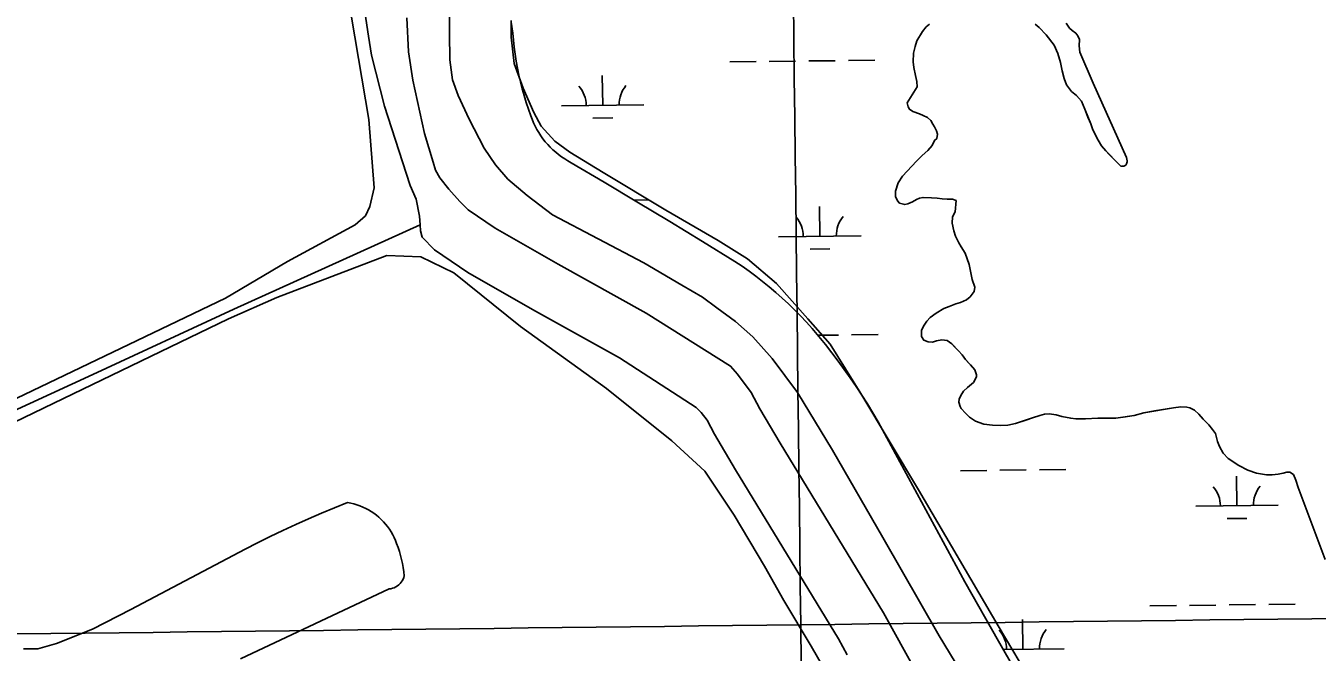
# Model space of a CAD drawing. Extents: x 3684037 to 3722149, y 433263 to 459021.
# Drawn here: x 3708344 to 3709910, y 451008 to 451768 of the extents above; entities that cross this region are included whole.
import ezdxf

# ---------------------------------------------------------------- set-up
doc = ezdxf.new("R2010")
doc.units = 0
for name, color, linetype in [('V-GRID-MAJR', 7, 'Continuous'), ('V-LEVE-TOET', 7, 'Continuous'), ('V-SITE-VEGE', 7, 'Continuous'), ('V-TOPO-SHOR', 7, 'Continuous'), ('V-WETL-SWMP', 7, 'Continuous')]:
    doc.layers.add(name, color=color, linetype=linetype)

msp = doc.modelspace()

# ---------------------------------------------------------------- linework, layer by layer
at = {"layer": 'V-GRID-MAJR'}
for points in [[(3709426.74, 438923.75200000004), (3709355.373, 444981.088), (3709283.97, 451041.507), (3709212.5670000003, 457101.934), (3709212.531, 457105.01)], [(3688126.822, 450798.393), (3693416.122, 450858.018), (3698705.414, 450918.412), (3703994.696, 450979.575), (3709283.97, 451041.507), (3714573.235, 451104.20900000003), (3719862.491, 451167.68)]]:
    msp.add_spline(points, degree=3, dxfattribs=at)
at = {"layer": 'V-LEVE-TOET'}
for points in [[(3708859.041, 451847.544), (3708857.968, 451758.466), (3708858.566, 451726.46400000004), (3708861.722, 451702.308), (3708868.38, 451683.03), (3708881.8170000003, 451654.319), (3708900.097, 451619.153), (3708913.643, 451599.299), (3708928.6920000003, 451581.891), (3708952.078, 451561.92100000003), (3708982.804, 451538.417), (3709093.84, 451480.47500000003), (3709139.781, 451453.343), (3709164.7090000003, 451438.767), (3709182.273, 451425.75800000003), (3709204.717, 451409.245), (3709225.66, 451390.78), (3709249.46, 451364.406), (3709279.975, 451323.184), (3709322.446, 451253.26900000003), (3709383.681, 451147.197), (3709451.653, 451028.24700000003), (3709550.1180000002, 450866.599)], [(3709566.59, 450967.305), (3709523.169, 451040.183), (3709426.7120000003, 451205.254), (3709356.742, 451321.76900000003), (3709319.565, 451381.773), (3709292.3710000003, 451412.618), (3709254.494, 451455.407), (3709219.413, 451485.36100000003), (3709183.748, 451507.449), (3709120.202, 451544.147), (3709044.4590000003, 451589.85000000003), (3709003.9, 451614.457), (3708985.8510000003, 451627.963), (3708969.33, 451645.88300000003), (3708960.182, 451662.728), (3708947.242, 451691.924), (3708936.286, 451722.081), (3708932.7320000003, 451754.118), (3708932.9760000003, 451774.297)]]:
    msp.add_lwpolyline(points, dxfattribs=at)
at = {"layer": 'V-SITE-VEGE'}
for points in [[(3708730.8880000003, 451828.553), (3708760.127, 451653.944), (3708766.6520000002, 451571.125), (3708761.366, 451548.624), (3708756.217, 451537.403), (3708743.546, 451526.27400000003), (3708661.528, 451482.129), (3708586.3030000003, 451437.661), (3708156.696, 451231.602)], [(3708259.1040000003, 451252.864), (3708590.286, 451412.393), (3708648.535, 451438.216), (3708782.036, 451489.262), (3708823.386, 451487.511), (3708863.27, 451468.22500000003), (3708943.9760000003, 451403.318), (3709048.375, 451328.097), (3709127.841, 451264.458), (3709167.515, 451227.624), (3709203.2320000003, 451174.542), (3709240.096, 451112.67)], [(3708604.8370000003, 451000.11), (3708784.9220000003, 451084.905), (3708787.052, 451085.204), (3708789.1410000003, 451085.727), (3708791.166, 451086.468), (3708793.1040000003, 451087.41000000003), (3708794.931, 451088.555), (3708796.628, 451089.882), (3708798.177, 451091.37700000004), (3708799.559, 451093.028), (3708800.761, 451094.81200000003), (3708801.767, 451096.71), (3708802.568, 451098.701), (3708803.151, 451100.76300000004), (3708802.643, 451105.789), (3708801.9450000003, 451110.794), (3708801.06, 451115.773), (3708799.985, 451120.713), (3708798.7260000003, 451125.61100000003), (3708797.282, 451130.457), (3708795.6580000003, 451135.245), (3708793.8510000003, 451139.966), (3708792.506, 451143.599), (3708790.972, 451147.158), (3708789.256, 451150.634), (3708787.359, 451154.01300000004), (3708785.291, 451157.292), (3708783.054, 451160.456), (3708780.654, 451163.499), (3708778.102, 451166.414), (3708775.401, 451169.195), (3708772.558, 451171.829), (3708769.583, 451174.311), (3708766.4820000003, 451176.63300000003), (3708763.262, 451178.794), (3708759.936, 451180.782), (3708756.512, 451182.597), (3708752.998, 451184.229), (3708749.4020000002, 451185.677), (3708745.738, 451186.93700000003), (3708742.0100000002, 451188.00200000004), (3708738.234, 451188.87200000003), (3708734.416, 451189.54600000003), (3708718.575, 451183.199), (3708702.8200000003, 451176.65), (3708687.148, 451169.895), (3708671.5670000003, 451162.938), (3708656.076, 451155.778), (3708640.681, 451148.42), (3708625.383, 451140.86100000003), (3708610.183, 451133.103), (3708471.8570000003, 451059.983), (3708425.3030000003, 451036.052), (3708381.413, 451018.775), (3708358.8030000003, 451012.128), (3708341.514, 451012.132)], [(3709240.096, 451112.67), (3709263.415, 451071.018), (3709296.592, 451015.46), (3709321.15, 450972.54000000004), (3709354.268, 450911.966), (3709375.154, 450876.614), (3709387.417, 450853.89900000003), (3709384.64, 450831.367), (3709339.289, 450813.109), (3709192.765, 450753.351)]]:
    msp.add_lwpolyline(points, dxfattribs=at)
at = {"layer": 'V-TOPO-SHOR'}
msp.add_line((3708596.477, 451424.048), (3708822.472, 451526.27400000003), dxfattribs=at)
for points in [[(3709340.397, 451004.906), (3709329.62, 451024.364), (3709204.778, 451229.169), (3709179.2600000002, 451272.78500000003), (3709170.4990000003, 451289.398), (3709163.181, 451298.895), (3709157.044, 451304.981), (3709064.204, 451364.955), (3708958.85, 451423.569), (3708880.162, 451468.631), (3708839.974, 451495.896), (3708824.86, 451511.37700000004), (3708823, 451519.114), (3708822.472, 451526.27400000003), (3708821.68, 451536.987), (3708817.62, 451557.614), (3708810.307, 451574.04600000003), (3708801.021, 451602.892), (3708779.216, 451670.293), (3708763.316, 451731.92), (3708759.676, 451755.115), (3708740.6380000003, 451884.625)], [(3709885.036, 450038.592), (3709819.285, 450184.527), (3709712.951, 450417.302), (3709613.698, 450630.86600000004), (3709513.619, 450822.49700000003), (3709384.228, 451056.113), (3709258.9990000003, 451261.552), (3709234.47, 451303.476), (3709224.019, 451323.291), (3709207.41, 451345.431), (3709198.806, 451355.098), (3709096.349, 451419.34), (3708989.894, 451478.566), (3708913.631, 451522.237), (3708880.707, 451544.575), (3708870.705, 451554.821), (3708857.1, 451569.612), (3708846.294, 451583.243), (3708841.066, 451592.871), (3708838.365, 451602.185), (3708827.8170000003, 451637.192), (3708813.686, 451701.773), (3708808.193, 451736.157), (3708806.16, 451777.531)], [(3709414.1720000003, 451669.368), (3709412.816, 451674.193), (3709425.213, 451693.561), (3709424.8710000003, 451700.352), (3709422.9760000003, 451707.587), (3709421.113, 451717.227), (3709420.349, 451724.166), (3709420.754, 451734.48600000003), (3709422.835, 451742.805), (3709424.613, 451749.43), (3709431.398, 451760.944), (3709436.131, 451766.404), (3709439.989, 451769.75)], [(3709568.12, 451769.765), (3709573.16, 451765.601), (3709581.397, 451756.592), (3709591.15, 451744.31200000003), (3709595.8340000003, 451734.074), (3709599.096, 451723.14400000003), (3709601.095, 451712.939), (3709603.3910000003, 451703.86), (3709606.127, 451696.332), (3709612.392, 451688.054), (3709618.274, 451683.173), (3709624.27, 451676.17100000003), (3709628.258, 451666.789), (3709632.239, 451656.842), (3709635.536, 451648.742), (3709638.281, 451641.63800000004), (3709644.49, 451628.97500000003), (3709648.795, 451622.276), (3709653.813, 451616.134), (3709658.003, 451611.841), (3709669.322, 451600.532), (3709672.394, 451597.243), (3709672.8200000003, 451597.381), (3709675.794, 451597.626), (3709678.071, 451598.871), (3709679.077, 451600.27400000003), (3709679.673, 451602.67), (3709679.685, 451603.803), (3709678.89, 451608.196), (3709638.535, 451698.06200000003), (3709622.159, 451735.737), (3709621.686, 451743.38), (3709621.778, 451751.015), (3709619.853, 451755.705), (3709617.487, 451758.847), (3709612.998, 451761.87), (3709609.924, 451765.018), (3709605.892, 451770.723)], [(3709644.253, 451291.96400000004), (3709629.39, 451291.012), (3709617.6550000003, 451291.295), (3709611.3000000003, 451291.936), (3709600.575, 451293.904), (3709593.812, 451296.107), (3709585.34, 451297.058), (3709579.394, 451296.705), (3709573.719, 451295.217), (3709564.919, 451292.495), (3709556.826, 451289.765), (3709544.329, 451285.53), (3709535.115, 451283.662), (3709525.774, 451283.068), (3709516.304, 451283.604), (3709506.1350000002, 451284.86), (3709495.713, 451288.378), (3709488.418, 451293.275), (3709483.665, 451297.856), (3709478.643, 451303.716), (3709477.257, 451305.995), (3709475.7660000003, 451311.246), (3709476.093, 451315.06200000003), (3709477.986, 451319.563), (3709481.443, 451324.755), (3709486.024, 451329.367), (3709493.45, 451335.357), (3709496.924, 451341.96400000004), (3709497.237, 451344.506), (3709495.048, 451350.613), (3709489.6040000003, 451356.618), (3709483.6010000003, 451363.054), (3709479.5670000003, 451368.619), (3709475.1, 451373.62200000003), (3709470.353, 451378.63), (3709467.142, 451382.06200000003), (3709461.534, 451386.232), (3709455.042, 451387.157), (3709448.66, 451385.82), (3709443.551, 451384.325), (3709438.318, 451384.389), (3709433.112, 451386.43200000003), (3709430.196, 451390.993), (3709430.429, 451398.626), (3709433.472, 451404.672), (3709436.6410000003, 451409.442), (3709440.8000000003, 451414.199), (3709448.075, 451419.346), (3709457.616, 451424.88800000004), (3709463.73, 451427.501), (3709472.11, 451430.512), (3709477.502, 451432.14400000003), (3709485.037, 451435.447), (3709489.325, 451439.072), (3709494.2120000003, 451445.51900000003), (3709495.123, 451450.88300000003), (3709491.842, 451460.257), (3709488.099, 451478.119), (3709483.1750000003, 451492.181), (3709478.3170000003, 451499.73600000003), (3709475.686, 451504.43200000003), (3709471.684, 451512.683), (3709469.501, 451519.217), (3709467.633, 451528.572), (3709468.147, 451536.061), (3709471.19, 451542.105), (3709472.204, 451555.81200000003), (3709467.981, 451557.559), (3709461.4790000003, 451557.637), (3709455.257, 451557.854), (3709449.187, 451558.634), (3709442.404, 451559.14), (3709432.369, 451559.685), (3709428.113, 451558.606), (3709424.134, 451556.957), (3709419.435, 451554.469), (3709413.892, 451551.989), (3709410.062, 451551.045), (3709403.576, 451552.679), (3709401.065, 451555.538), (3709398.724, 451560.94), (3709398.798, 451567.021), (3709401.89, 451577.16500000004), (3709407.365, 451585.445), (3709424.414, 451603.764), (3709431.144, 451610.615), (3709438.144, 451616.47000000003), (3709443.452, 451622.77), (3709445.9280000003, 451628.678), (3709448.785, 451631.05), (3709449.697, 451636.27), (3709448.472, 451640.386), (3709446.125, 451645.083), (3709444.188, 451648.642), (3709441.691, 451652.773), (3709437.636, 451656.639), (3709432.293, 451659.107), (3709427.789, 451661.00200000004), (3709420.046, 451663.781), (3709415.694, 451666.521), (3709414.1720000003, 451669.368)], [(3707906.236, 451107.679), (3707914.878, 451104.353), (3707958.1010000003, 451126.95300000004), (3708081.123, 451184.113), (3708252.022, 451265.199), (3708425.58, 451344.956), (3708596.477, 451424.048)], [(3709920.004, 451120.59), (3709887.113, 451207.82), (3709884.395, 451216.905), (3709881.366, 451223.729), (3709876.8710000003, 451226.33), (3709873.4790000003, 451226.654), (3709868.9390000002, 451225.294), (3709862.985, 451224.235), (3709855.6180000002, 451223.19), (3709848.8310000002, 451223.272), (3709836.691, 451225.11600000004), (3709825.988, 451228.923), (3709815.308, 451234.42600000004), (3709802.399, 451243.066), (3709796.253, 451249.362), (3709791.827, 451257.617), (3709789.355, 451263.87200000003), (3709786.644, 451273.52), (3709783.308, 451278.37), (3709778.569, 451284.08400000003), (3709771.863, 451290.95300000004), (3709766.561, 451296.955), (3709761.525, 451301.543), (3709755.903, 451304.439), (3709751.955, 451305.33400000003), (3709744.887, 451305.702), (3709736.105, 451304.67600000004), (3709712.865, 451300.713), (3709700.112, 451298.604), (3709688.1920000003, 451295.354), (3709677.7090000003, 451293.783), (3709666.088, 451291.942), (3709646.288, 451291.89900000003), (3709644.253, 451291.96400000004)]]:
    msp.add_lwpolyline(points, dxfattribs=at)
at = {"layer": 'V-WETL-SWMP'}
for p, q in [((3709197.7757669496, 451723.92312488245), (3709229.7735996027, 451724.29546475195)), ((3709245.7725159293, 451724.48163468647), (3709277.770348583, 451724.85397455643)), ((3709293.7692649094, 451725.0401444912), (3709325.767097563, 451725.4124843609)), ((3709341.7660138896, 451725.59865429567), (3709373.763846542, 451725.97099416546)), ((3709043.78464545, 451671.38579229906), (3709043.3657677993, 451707.38335077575)), ((3708993.788031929, 451670.80401125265), (3709093.7812589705, 451671.9675733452)), ((3709031.965005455, 451655.81621137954), (3709055.9633799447, 451656.09546628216)), ((3709081.9899221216, 451556.39056418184), (3709099.716055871, 451556.59683272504)), ((3709307.0862822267, 451512.57673998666), (3709306.667404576, 451548.5742984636)), ((3709257.089668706, 451511.99495894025), (3709357.0828957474, 451513.1585210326)), ((3709295.266642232, 451497.00715906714), (3709319.265016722, 451497.28641396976)), ((3709304.6902572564, 451392.46974503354), (3709329.6379342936, 451392.7600464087)), ((3709345.63685062, 451392.94621634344), (3709377.6346832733, 451393.31855621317)), ((3709477.4695679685, 451228.29504652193), (3709509.467400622, 451228.66738639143)), ((3709525.466316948, 451228.85355632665), (3709557.4641496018, 451229.2258961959)), ((3709573.463065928, 451229.4120661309), (3709605.4608985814, 451229.7844060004)), ((3709812.831124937, 451185.764313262), (3709812.4122472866, 451221.76187173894)), ((3709762.8345114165, 451185.1825322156), (3709862.827738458, 451186.3460943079)), ((3709801.0114849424, 451170.1947323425), (3709825.0098594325, 451170.4739872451)), ((3709707.391446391, 451064.4582602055), (3709739.3892790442, 451064.830600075)), ((3709755.388195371, 451065.01677000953), (3709787.3860280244, 451065.3891098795)), ((3709803.384944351, 451065.57527981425), (3709835.3827770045, 451065.947619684)), ((3709851.381693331, 451066.13378961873), (3709883.3795259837, 451066.50612948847)), ((3709553.4003248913, 451011.92092762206), (3709552.981447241, 451047.91848609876)), ((3709529.3304044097, 451011.6408401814), (3709603.3969384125, 451012.50270866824))]:
    msp.add_line(p, q, dxfattribs=at)
for points in [[(3708933.006, 451772.044), (3708934.989, 451758.963), (3708935.669, 451750.405), (3708936.557, 451741.86600000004), (3708937.654, 451733.351), (3708938.9590000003, 451724.86600000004), (3708940.47, 451716.41500000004), (3708942.188, 451708.004), (3708944.11, 451699.637), (3708946.237, 451691.319), (3708948.566, 451683.056), (3708951.096, 451674.852), (3708953.825, 451666.712), (3708956.753, 451658.642), (3708958.304, 451654.39900000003), (3708960.043, 451650.229), (3708961.967, 451646.142), (3708964.072, 451642.14400000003), (3708966.3540000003, 451638.245), (3708968.808, 451634.452), (3708971.43, 451630.773), (3708974.214, 451627.215), (3708977.154, 451623.78500000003), (3708980.245, 451620.49100000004), (3708983.481, 451617.338), (3708986.8540000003, 451614.333), (3708990.359, 451611.482), (3708993.988, 451608.791), (3708997.733, 451606.265), (3709001.588, 451603.91000000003), (3709005.545, 451601.729), (3709045.4960000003, 451578.152), (3709085.339, 451554.395), (3709125.076, 451530.45900000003), (3709164.704, 451506.343), (3709204.223, 451482.049), (3709212.802, 451476.244), (3709221.252, 451470.251), (3709229.569, 451464.076), (3709237.748, 451457.719), (3709245.786, 451451.185), (3709253.679, 451444.476), (3709261.423, 451437.596), (3709269.014, 451430.547), (3709276.449, 451423.33400000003), (3709283.724, 451415.96), (3709290.836, 451408.429), (3709297.781, 451400.743), (3709305.864, 451391.065), (3709313.789, 451381.257), (3709321.555, 451371.322), (3709329.16, 451361.261), (3709336.6010000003, 451351.07800000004), (3709343.877, 451340.776), (3709350.985, 451330.357), (3709357.923, 451319.825), (3709364.69, 451309.181), (3709371.284, 451298.43), (3709377.703, 451287.57300000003), (3709482.717, 451093.7), (3709523.649, 451021.574), (3709564.824, 450949.586)], [(3709441.6920000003, 451652.773), (3709437.637, 451656.64), (3709432.293, 451659.108), (3709427.79, 451661.001), (3709420.045, 451663.781), (3709415.694, 451666.521), (3709414.173, 451669.368), (3709412.8170000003, 451674.192), (3709425.2120000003, 451693.56), (3709424.87, 451700.352), (3709422.977, 451707.588), (3709421.113, 451717.227), (3709420.348, 451724.166), (3709420.755, 451734.485), (3709422.835, 451742.804), (3709424.612, 451749.43), (3709431.398, 451760.945), (3709436.13, 451766.403), (3709439.989, 451769.751)], [(3709568.12, 451769.764), (3709573.161, 451765.602), (3709581.397, 451756.593), (3709591.149, 451744.313), (3709595.8340000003, 451734.074), (3709599.096, 451723.145), (3709601.095, 451712.939), (3709603.39, 451703.86), (3709606.128, 451696.331), (3709612.392, 451688.053), (3709618.273, 451683.174), (3709624.27, 451676.172), (3709628.258, 451666.79000000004), (3709635.537, 451648.742), (3709638.2800000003, 451641.637), (3709644.491, 451628.976), (3709648.795, 451622.277), (3709653.812, 451616.135), (3709669.322, 451600.533), (3709672.394, 451597.244), (3709672.8200000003, 451597.38), (3709675.793, 451597.62700000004), (3709678.071, 451598.87200000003), (3709679.077, 451600.27400000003), (3709679.6720000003, 451602.67100000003), (3709679.686, 451603.803), (3709678.89, 451608.196), (3709638.535, 451698.063), (3709622.159, 451735.737), (3709621.685, 451743.38), (3709621.7770000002, 451751.016), (3709619.853, 451755.706), (3709617.487, 451758.846), (3709612.998, 451761.87), (3709609.924, 451765.018), (3709605.892, 451770.724)], [(3709761.525, 451301.542), (3709755.903, 451304.438), (3709751.954, 451305.33400000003), (3709744.887, 451305.702), (3709736.106, 451304.67600000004), (3709700.111, 451298.604), (3709688.1920000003, 451295.353), (3709666.089, 451291.942), (3709646.289, 451291.898), (3709644.252, 451291.96400000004), (3709629.3910000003, 451291.012), (3709617.656, 451291.294), (3709611.3000000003, 451291.936), (3709600.575, 451293.904), (3709593.813, 451296.107), (3709585.339, 451297.05700000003), (3709579.395, 451296.705), (3709573.72, 451295.217), (3709564.919, 451292.495), (3709544.329, 451285.53), (3709535.114, 451283.661), (3709525.773, 451283.067), (3709516.304, 451283.605), (3709506.136, 451284.859), (3709495.713, 451288.378), (3709488.418, 451293.275), (3709483.665, 451297.857), (3709478.644, 451303.716), (3709477.257, 451305.996), (3709475.765, 451311.246), (3709476.093, 451315.061), (3709477.986, 451319.564), (3709481.443, 451324.755), (3709486.024, 451329.367), (3709493.45, 451335.358), (3709496.924, 451341.96400000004), (3709497.237, 451344.505), (3709495.048, 451350.613), (3709483.6010000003, 451363.055), (3709479.5670000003, 451368.619), (3709475.1010000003, 451373.623), (3709467.142, 451382.06200000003), (3709461.535, 451386.231), (3709455.041, 451387.158), (3709448.661, 451385.821), (3709443.551, 451384.326), (3709438.319, 451384.389), (3709433.111, 451386.43200000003), (3709430.196, 451390.993), (3709430.43, 451398.62700000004), (3709433.472, 451404.67100000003), (3709436.6410000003, 451409.442), (3709440.8000000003, 451414.2), (3709448.074, 451419.34500000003), (3709457.616, 451424.887), (3709463.7290000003, 451427.501), (3709472.109, 451430.511), (3709477.503, 451432.143), (3709485.038, 451435.447), (3709489.325, 451439.072), (3709494.211, 451445.51900000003), (3709495.1240000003, 451450.882), (3709491.843, 451460.256), (3709488.098, 451478.12), (3709483.176, 451492.181), (3709478.3170000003, 451499.735), (3709475.686, 451504.433), (3709471.685, 451512.684), (3709469.5, 451519.216), (3709467.633, 451528.572), (3709468.148, 451536.06200000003), (3709471.19, 451542.106), (3709472.204, 451555.81200000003), (3709467.9820000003, 451557.56), (3709461.478, 451557.63800000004), (3709455.257, 451557.855), (3709449.186, 451558.635), (3709442.403, 451559.141), (3709432.369, 451559.686), (3709428.113, 451558.606), (3709424.133, 451556.957), (3709419.436, 451554.468), (3709413.8910000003, 451551.989), (3709410.061, 451551.045), (3709403.575, 451552.679), (3709401.0640000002, 451555.537), (3709398.725, 451560.94), (3709398.798, 451567.02), (3709401.89, 451577.16500000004), (3709407.364, 451585.444), (3709424.414, 451603.765), (3709431.143, 451610.614), (3709438.144, 451616.469), (3709443.452, 451622.76900000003), (3709445.9280000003, 451628.679), (3709448.785, 451631.049), (3709449.696, 451636.271), (3709448.473, 451640.387), (3709446.125, 451645.082), (3709444.188, 451648.641), (3709441.6920000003, 451652.773)], [(3709920.004, 451120.59), (3709887.113, 451207.821), (3709884.394, 451216.905), (3709881.365, 451223.73), (3709876.87, 451226.329), (3709873.48, 451226.653), (3709868.938, 451225.293), (3709862.985, 451224.234), (3709855.619, 451223.191), (3709848.8310000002, 451223.273), (3709836.691, 451225.11600000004), (3709825.989, 451228.922), (3709815.307, 451234.425), (3709802.4, 451243.066), (3709796.253, 451249.362), (3709791.827, 451257.618), (3709789.356, 451263.871), (3709786.644, 451273.52), (3709783.308, 451278.369), (3709778.568, 451284.083), (3709771.863, 451290.952), (3709766.561, 451296.955), (3709761.525, 451301.542)]]:
    msp.add_lwpolyline(points, dxfattribs=at)
for centre, radius, start, end in [((3708988.539926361, 451671.21777741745), 35.24628790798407, 359.8948670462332, 41.43852537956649), ((3709099.0183154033, 451672.50334914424), 35.24628790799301, 139.8948639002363, 181.4385222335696), ((3709251.8415631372, 451512.40872510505), 35.24628790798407, 359.8948670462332, 41.43852537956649), ((3709362.31995218, 451513.69429683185), 35.24628790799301, 139.8948639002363, 181.4385222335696), ((3709757.5864058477, 451185.5962983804), 35.24628790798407, 359.8948670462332, 41.43852537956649), ((3709868.06479489, 451186.8818701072), 35.24628790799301, 139.8948639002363, 181.4385222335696), ((3709498.155605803, 451011.75291274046), 35.24628790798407, 359.8948670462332, 41.43852537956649), ((3709608.6339948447, 451013.03848446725), 35.24628790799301, 139.8948639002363, 181.4385222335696)]:
    msp.add_arc(centre, radius, start, end, dxfattribs=at)

doc.saveas('drawing.dxf')
